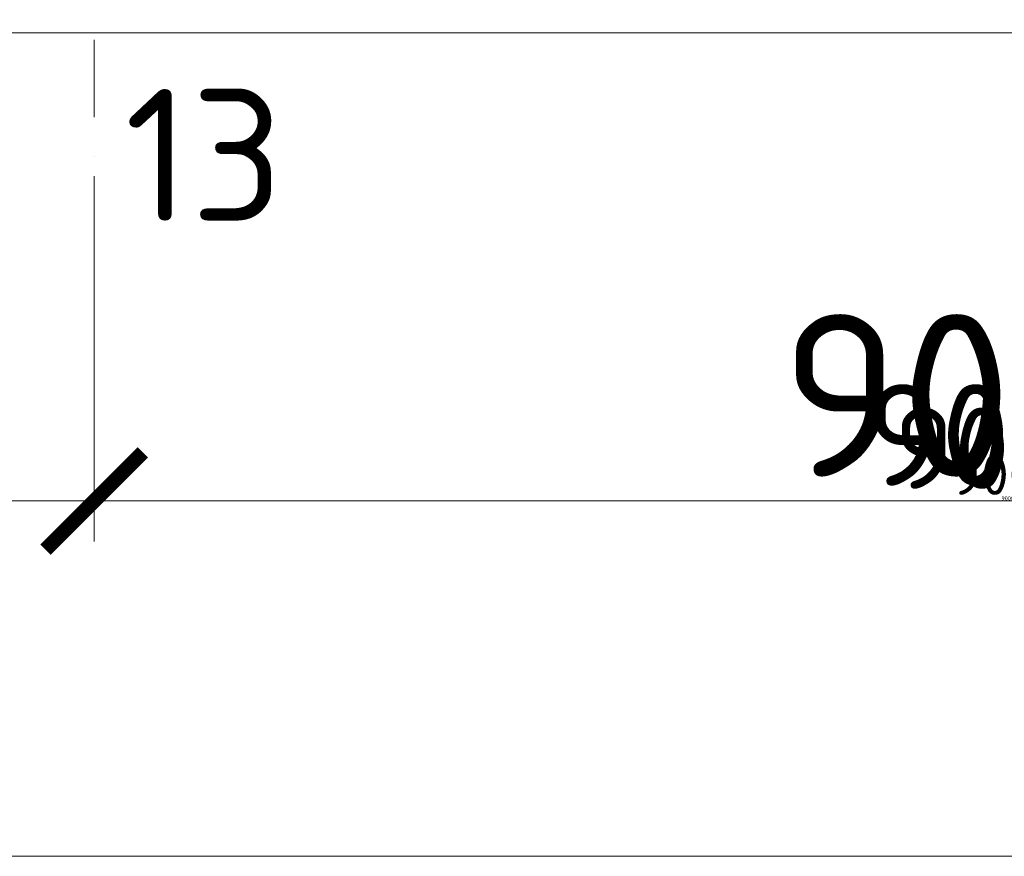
# Model space of a CAD drawing. Header units: millimetres. Extents: x -1695604 to 5289369, y -1488057 to 2187451.
# Tile 585 of 656: x 420183 to 425033, y 144775 to 148895. Entities that reach past the tile are written whole.
import ezdxf

# ---------------------------------------------------------------- set-up
doc = ezdxf.new("R2010")
doc.units = ezdxf.units.MM
doc.linetypes.add('CENTERX2', pattern=[101.6, 63.5, -12.7, 12.7, -12.7])
doc.linetypes.add('DASHDOT', pattern=[25.4, 12.7, -6.35, 0, -6.35])
doc.layers.get('Defpoints').update_dxf_attribs({"color": 8})
for name, color, linetype, lineweight in [('A99_N_koty-200', 5, 'Continuous', 5), ('A99_N_koty-200 @ 1', 5, 'Continuous', 5), ('A99_N_koty-200 @ 10', 5, 'Continuous', 5), ('A99_N_koty-200 @ 100', 5, 'Continuous', 5), ('A99_N_koty-200 @ 200', 5, 'Continuous', 5), ('A99_N_koty-200 @ 250 (1)', 5, 'Continuous', 5), ('A99_N_koty-200 @ 250 (2)', 5, 'Continuous', 5), ('A99_N_koty-200 @ 400', 5, 'Continuous', 5), ('A99_N_txt-popis-200', 240, 'Continuous', 5), ('A99_S_kce-pohl', 7, 'Continuous', 5), ('A99_S_osy', 1, 'CENTERX2', 5)]:
    doc.layers.add(name, color=color, linetype=linetype, lineweight=lineweight)
doc.styles.add('A99_kota', font='isocpeur.ttf', dxfattribs={"height": 2})
doc.styles.add('ad_popis 100', font='isocpeur.ttf', dxfattribs={"height": 200})
doc.dimstyles.new('A99_kota_200 new', dxfattribs={"dimscale": 200, "dimtxt": 2, "dimasz": 1.2, "dimexe": 0.5, "dimexo": 1.5, "dimgap": 0.3, "dimtad": 1, "dimdec": 0, "dimzin": 3, "dimdsep": 46, "dimtxsty": 'A99_kota', "dimblk": 'ARCHTICK', "dimcen": 2.5, "dimazin": 2, "dimtfac": 0.75, "dimtdec": 0, "dimtmove": 2, "dimatfit": 0, "dimfxl": 0, "dimtolj": 1, "dimtzin": 0, "dimlwd": 5, "dimlwe": 5, "dimarcsym": 0})

# ---------------------------------------------------------------- blocks, each defined once
blk = doc.blocks.new('_ArchTick')
at = {"color": 0, "linetype": 'ByBlock', "const_width": 0.15}
blk.add_lwpolyline([(-0.5, -0.5), (0.5, 0.5)], dxfattribs=at)
blk = doc.blocks.new('*D4568')
at = {"layer": 'A99_N_koty-200', "color": 0, "linetype": 'Continuous', "lineweight": 5, "ltscale": 10, "transparency": 16777216}
for p, q in [((420550, 146925), (420550, 146475)), ((429550, 146925), (429550, 146475)), ((429550, 146525), (420550, 146525))]:
    blk.add_line(p, q, dxfattribs=at)
at = {"layer": 'Defpoints', "color": 0, "linetype": 'Continuous', "lineweight": 18, "ltscale": 10, "transparency": 16777216}
for p in [(420550, 149400), (429550, 149400), (420550, 146525)]:
    blk.add_point(p, dxfattribs=at)
at = {"layer": 'A99_N_koty-200', "color": 0, "linetype": 'Continuous', "lineweight": 5, "ltscale": 10, "transparency": 16777216, "xscale": 120, "yscale": 120, "zscale": 120, "rotation": 180}
blk.add_blockref('_ArchTick', (420550, 146525), dxfattribs=at)
at = {"layer": 'A99_N_koty-200', "color": 0, "linetype": 'Continuous', "lineweight": 5, "ltscale": 10, "transparency": 16777216, "xscale": 120, "yscale": 120, "zscale": 120}
blk.add_blockref('_ArchTick', (429550, 146525), dxfattribs=at)
at = {"layer": 'A99_N_koty-200', "color": 0, "linetype": 'Continuous', "ltscale": 10, "transparency": 16777216, "insert": (425050, 146655), "char_height": 200, "attachment_point": 5, "style": 'A99_kota'}
blk.add_mtext('\\A1;9000', dxfattribs=at)
blk = doc.blocks.new('*D4569')
at = {"layer": 'A99_N_koty-200', "color": 0, "linetype": 'Continuous', "lineweight": 5, "ltscale": 10, "transparency": 16777216}
for p, q in [((420550, 147325), (420550, 146425)), ((429550, 147325), (429550, 146425)), ((429550, 146525), (420550, 146525))]:
    blk.add_line(p, q, dxfattribs=at)
at = {"layer": 'Defpoints', "color": 0, "linetype": 'Continuous', "lineweight": 18, "ltscale": 10, "transparency": 16777216}
for p in [(420550, 149400), (429550, 149400), (420550, 146525)]:
    blk.add_point(p, dxfattribs=at)
at = {"layer": 'A99_N_koty-200', "color": 0, "linetype": 'Continuous', "lineweight": 5, "ltscale": 10, "transparency": 16777216, "xscale": 240, "yscale": 240, "zscale": 240, "rotation": 180}
blk.add_blockref('_ArchTick', (420550, 146525), dxfattribs=at)
at = {"layer": 'A99_N_koty-200', "color": 0, "linetype": 'Continuous', "lineweight": 5, "ltscale": 10, "transparency": 16777216, "xscale": 240, "yscale": 240, "zscale": 240}
blk.add_blockref('_ArchTick', (429550, 146525), dxfattribs=at)
at = {"layer": 'A99_N_koty-200', "color": 0, "linetype": 'Continuous', "ltscale": 10, "transparency": 16777216, "insert": (425050, 146785), "char_height": 400, "attachment_point": 5, "style": 'A99_kota'}
blk.add_mtext('\\A1;9000', dxfattribs=at)
blk = doc.blocks.new('*D4570')
at = {"layer": 'A99_N_koty-200', "color": 0, "linetype": 'Continuous', "lineweight": 5, "ltscale": 10, "transparency": 16777216}
for p, q in [((420550, 146529), (420550, 146524.5)), ((429550, 146525), (420550, 146525)), ((429550, 146529), (429550, 146524.5))]:
    blk.add_line(p, q, dxfattribs=at)
at = {"layer": 'Defpoints', "color": 0, "linetype": 'Continuous', "lineweight": 18, "ltscale": 10, "transparency": 16777216}
for p in [(420550, 149400), (429550, 149400), (420550, 146525)]:
    blk.add_point(p, dxfattribs=at)
at = {"layer": 'A99_N_koty-200', "color": 0, "linetype": 'Continuous', "lineweight": 5, "ltscale": 10, "transparency": 16777216, "xscale": 1.2, "yscale": 1.2, "zscale": 1.2, "rotation": 180}
blk.add_blockref('_ArchTick', (420550, 146525), dxfattribs=at)
at = {"layer": 'A99_N_koty-200', "color": 0, "linetype": 'Continuous', "lineweight": 5, "ltscale": 10, "transparency": 16777216, "xscale": 1.2, "yscale": 1.2, "zscale": 1.2}
blk.add_blockref('_ArchTick', (429550, 146525), dxfattribs=at)
at = {"layer": 'A99_N_koty-200', "color": 0, "linetype": 'Continuous', "ltscale": 10, "transparency": 16777216, "insert": (425050, 146526.3), "char_height": 2, "attachment_point": 5, "style": 'A99_kota'}
blk.add_mtext('\\A1;9000', dxfattribs=at)
blk = doc.blocks.new('*D4571')
at = {"layer": 'A99_N_koty-200', "color": 0, "linetype": 'Continuous', "lineweight": 5, "ltscale": 10, "transparency": 16777216}
for p, q in [((420550, 148125), (420550, 146325)), ((429550, 148125), (429550, 146325)), ((429550, 146525), (420550, 146525))]:
    blk.add_line(p, q, dxfattribs=at)
at = {"layer": 'Defpoints', "color": 0, "linetype": 'Continuous', "lineweight": 18, "ltscale": 10, "transparency": 16777216}
for p in [(420550, 149400), (429550, 149400), (420550, 146525)]:
    blk.add_point(p, dxfattribs=at)
at = {"layer": 'A99_N_koty-200', "color": 0, "linetype": 'Continuous', "lineweight": 5, "ltscale": 10, "transparency": 16777216, "xscale": 480, "yscale": 480, "zscale": 480, "rotation": 180}
blk.add_blockref('_ArchTick', (420550, 146525), dxfattribs=at)
at = {"layer": 'A99_N_koty-200', "color": 0, "linetype": 'Continuous', "lineweight": 5, "ltscale": 10, "transparency": 16777216, "xscale": 480, "yscale": 480, "zscale": 480}
blk.add_blockref('_ArchTick', (429550, 146525), dxfattribs=at)
at = {"layer": 'A99_N_koty-200', "color": 0, "linetype": 'Continuous', "ltscale": 10, "transparency": 16777216, "insert": (425050, 147045), "char_height": 800, "attachment_point": 5, "style": 'A99_kota'}
blk.add_mtext('\\A1;9000', dxfattribs=at)
blk = doc.blocks.new('*D4572')
at = {"layer": 'A99_N_koty-200', "color": 0, "linetype": 'Continuous', "lineweight": 5, "ltscale": 10, "transparency": 16777216}
for p, q in [((420550, 146565), (420550, 146520)), ((429550, 146565), (429550, 146520)), ((429550, 146525), (420550, 146525))]:
    blk.add_line(p, q, dxfattribs=at)
at = {"layer": 'Defpoints', "color": 0, "linetype": 'Continuous', "lineweight": 18, "ltscale": 10, "transparency": 16777216}
for p in [(420550, 149400), (429550, 149400), (420550, 146525)]:
    blk.add_point(p, dxfattribs=at)
at = {"layer": 'A99_N_koty-200', "color": 0, "linetype": 'Continuous', "lineweight": 5, "ltscale": 10, "transparency": 16777216, "xscale": 12, "yscale": 12, "zscale": 12, "rotation": 180}
blk.add_blockref('_ArchTick', (420550, 146525), dxfattribs=at)
at = {"layer": 'A99_N_koty-200', "color": 0, "linetype": 'Continuous', "lineweight": 5, "ltscale": 10, "transparency": 16777216, "xscale": 12, "yscale": 12, "zscale": 12}
blk.add_blockref('_ArchTick', (429550, 146525), dxfattribs=at)
at = {"layer": 'A99_N_koty-200', "color": 0, "linetype": 'Continuous', "ltscale": 10, "transparency": 16777216, "insert": (425050, 146538), "char_height": 20, "attachment_point": 5, "style": 'A99_kota'}
blk.add_mtext('\\A1;9000', dxfattribs=at)
blk = doc.blocks.new('*D4573')
at = {"layer": 'A99_N_koty-200', "color": 0, "linetype": 'Continuous', "lineweight": 5, "ltscale": 10, "transparency": 16777216}
for p, q in [((420550, 147525), (420550, 146400)), ((429550, 147525), (429550, 146400)), ((429550, 146525), (420550, 146525))]:
    blk.add_line(p, q, dxfattribs=at)
at = {"layer": 'Defpoints', "color": 0, "linetype": 'Continuous', "lineweight": 18, "ltscale": 10, "transparency": 16777216}
for p in [(420550, 149400), (429550, 149400), (420550, 146525)]:
    blk.add_point(p, dxfattribs=at)
at = {"layer": 'A99_N_koty-200', "color": 0, "linetype": 'Continuous', "lineweight": 5, "ltscale": 10, "transparency": 16777216, "xscale": 300, "yscale": 300, "zscale": 300, "rotation": 180}
blk.add_blockref('_ArchTick', (420550, 146525), dxfattribs=at)
at = {"layer": 'A99_N_koty-200', "color": 0, "linetype": 'Continuous', "lineweight": 5, "ltscale": 10, "transparency": 16777216, "xscale": 300, "yscale": 300, "zscale": 300}
blk.add_blockref('_ArchTick', (429550, 146525), dxfattribs=at)
at = {"layer": 'A99_N_koty-200', "color": 0, "linetype": 'Continuous', "ltscale": 10, "transparency": 16777216, "insert": (425050, 146850), "char_height": 500, "attachment_point": 5, "style": 'A99_kota'}
blk.add_mtext('\\A1;9000', dxfattribs=at)
blk = doc.blocks.new('*D4574')
at = {"layer": 'A99_N_koty-200', "color": 0, "linetype": 'Continuous', "lineweight": 5, "ltscale": 10, "transparency": 16777216}
for p, q in [((420550, 147525), (420550, 146400)), ((429550, 147525), (429550, 146400)), ((429550, 146525), (420550, 146525))]:
    blk.add_line(p, q, dxfattribs=at)
at = {"layer": 'Defpoints', "color": 0, "linetype": 'Continuous', "lineweight": 18, "ltscale": 10, "transparency": 16777216}
for p in [(420550, 149400), (429550, 149400), (420550, 146525)]:
    blk.add_point(p, dxfattribs=at)
at = {"layer": 'A99_N_koty-200', "color": 0, "linetype": 'Continuous', "lineweight": 5, "ltscale": 10, "transparency": 16777216, "xscale": 300, "yscale": 300, "zscale": 300, "rotation": 180}
blk.add_blockref('_ArchTick', (420550, 146525), dxfattribs=at)
at = {"layer": 'A99_N_koty-200', "color": 0, "linetype": 'Continuous', "lineweight": 5, "ltscale": 10, "transparency": 16777216, "xscale": 300, "yscale": 300, "zscale": 300}
blk.add_blockref('_ArchTick', (429550, 146525), dxfattribs=at)
at = {"layer": 'A99_N_koty-200', "color": 0, "linetype": 'Continuous', "ltscale": 10, "transparency": 16777216, "insert": (425050, 146850), "char_height": 500, "attachment_point": 5, "style": 'A99_kota'}
blk.add_mtext('\\A1;9000', dxfattribs=at)
blk = doc.blocks.new('*D4576')
at = {"layer": 'A99_N_koty-200', "color": 0, "linetype": 'Continuous', "lineweight": 5, "ltscale": 10, "transparency": 16777216}
for p, q in [((414550, 146925), (414550, 146475)), ((420550, 146925), (420550, 146475)), ((420550, 146525), (414550, 146525))]:
    blk.add_line(p, q, dxfattribs=at)
at = {"layer": 'Defpoints', "color": 0, "linetype": 'Continuous', "lineweight": 18, "ltscale": 10, "transparency": 16777216}
for p in [(414550, 149400), (420550, 149400), (414550, 146525)]:
    blk.add_point(p, dxfattribs=at)
at = {"layer": 'A99_N_koty-200', "color": 0, "linetype": 'Continuous', "lineweight": 5, "ltscale": 10, "transparency": 16777216, "xscale": 120, "yscale": 120, "zscale": 120, "rotation": 180}
blk.add_blockref('_ArchTick', (414550, 146525), dxfattribs=at)
at = {"layer": 'A99_N_koty-200', "color": 0, "linetype": 'Continuous', "lineweight": 5, "ltscale": 10, "transparency": 16777216, "xscale": 120, "yscale": 120, "zscale": 120}
blk.add_blockref('_ArchTick', (420550, 146525), dxfattribs=at)
at = {"layer": 'A99_N_koty-200', "color": 0, "linetype": 'Continuous', "ltscale": 10, "transparency": 16777216, "insert": (417550, 146655), "char_height": 200, "attachment_point": 5, "style": 'A99_kota'}
blk.add_mtext('\\A1;6000', dxfattribs=at)
blk = doc.blocks.new('*D4577')
at = {"layer": 'A99_N_koty-200', "color": 0, "linetype": 'Continuous', "lineweight": 5, "ltscale": 10, "transparency": 16777216}
for p, q in [((414550, 147325), (414550, 146425)), ((420550, 147325), (420550, 146425)), ((420550, 146525), (414550, 146525))]:
    blk.add_line(p, q, dxfattribs=at)
at = {"layer": 'Defpoints', "color": 0, "linetype": 'Continuous', "lineweight": 18, "ltscale": 10, "transparency": 16777216}
for p in [(414550, 149400), (420550, 149400), (414550, 146525)]:
    blk.add_point(p, dxfattribs=at)
at = {"layer": 'A99_N_koty-200', "color": 0, "linetype": 'Continuous', "lineweight": 5, "ltscale": 10, "transparency": 16777216, "xscale": 240, "yscale": 240, "zscale": 240, "rotation": 180}
blk.add_blockref('_ArchTick', (414550, 146525), dxfattribs=at)
at = {"layer": 'A99_N_koty-200', "color": 0, "linetype": 'Continuous', "lineweight": 5, "ltscale": 10, "transparency": 16777216, "xscale": 240, "yscale": 240, "zscale": 240}
blk.add_blockref('_ArchTick', (420550, 146525), dxfattribs=at)
at = {"layer": 'A99_N_koty-200', "color": 0, "linetype": 'Continuous', "ltscale": 10, "transparency": 16777216, "insert": (417550, 146785), "char_height": 400, "attachment_point": 5, "style": 'A99_kota'}
blk.add_mtext('\\A1;6000', dxfattribs=at)
blk = doc.blocks.new('*D4578')
at = {"layer": 'A99_N_koty-200', "color": 0, "linetype": 'Continuous', "lineweight": 5, "ltscale": 10, "transparency": 16777216}
for p, q in [((414550, 146529), (414550, 146524.5)), ((420550, 146525), (414550, 146525)), ((420550, 146529), (420550, 146524.5))]:
    blk.add_line(p, q, dxfattribs=at)
at = {"layer": 'Defpoints', "color": 0, "linetype": 'Continuous', "lineweight": 18, "ltscale": 10, "transparency": 16777216}
for p in [(414550, 149400), (420550, 149400), (414550, 146525)]:
    blk.add_point(p, dxfattribs=at)
at = {"layer": 'A99_N_koty-200', "color": 0, "linetype": 'Continuous', "lineweight": 5, "ltscale": 10, "transparency": 16777216, "xscale": 1.2, "yscale": 1.2, "zscale": 1.2, "rotation": 180}
blk.add_blockref('_ArchTick', (414550, 146525), dxfattribs=at)
at = {"layer": 'A99_N_koty-200', "color": 0, "linetype": 'Continuous', "lineweight": 5, "ltscale": 10, "transparency": 16777216, "xscale": 1.2, "yscale": 1.2, "zscale": 1.2}
blk.add_blockref('_ArchTick', (420550, 146525), dxfattribs=at)
at = {"layer": 'A99_N_koty-200', "color": 0, "linetype": 'Continuous', "ltscale": 10, "transparency": 16777216, "insert": (417550, 146526.3), "char_height": 2, "attachment_point": 5, "style": 'A99_kota'}
blk.add_mtext('\\A1;6000', dxfattribs=at)
blk = doc.blocks.new('*D4579')
at = {"layer": 'A99_N_koty-200', "color": 0, "linetype": 'Continuous', "lineweight": 5, "ltscale": 10, "transparency": 16777216}
for p, q in [((414550, 148125), (414550, 146325)), ((420550, 148125), (420550, 146325)), ((420550, 146525), (414550, 146525))]:
    blk.add_line(p, q, dxfattribs=at)
at = {"layer": 'Defpoints', "color": 0, "linetype": 'Continuous', "lineweight": 18, "ltscale": 10, "transparency": 16777216}
for p in [(414550, 149400), (420550, 149400), (414550, 146525)]:
    blk.add_point(p, dxfattribs=at)
at = {"layer": 'A99_N_koty-200', "color": 0, "linetype": 'Continuous', "lineweight": 5, "ltscale": 10, "transparency": 16777216, "xscale": 480, "yscale": 480, "zscale": 480, "rotation": 180}
blk.add_blockref('_ArchTick', (414550, 146525), dxfattribs=at)
at = {"layer": 'A99_N_koty-200', "color": 0, "linetype": 'Continuous', "lineweight": 5, "ltscale": 10, "transparency": 16777216, "xscale": 480, "yscale": 480, "zscale": 480}
blk.add_blockref('_ArchTick', (420550, 146525), dxfattribs=at)
at = {"layer": 'A99_N_koty-200', "color": 0, "linetype": 'Continuous', "ltscale": 10, "transparency": 16777216, "insert": (417550, 147045), "char_height": 800, "attachment_point": 5, "style": 'A99_kota'}
blk.add_mtext('\\A1;6000', dxfattribs=at)
blk = doc.blocks.new('*D4580')
at = {"layer": 'A99_N_koty-200', "color": 0, "linetype": 'Continuous', "lineweight": 5, "ltscale": 10, "transparency": 16777216}
for p, q in [((414550, 146565), (414550, 146520)), ((420550, 146565), (420550, 146520)), ((420550, 146525), (414550, 146525))]:
    blk.add_line(p, q, dxfattribs=at)
at = {"layer": 'Defpoints', "color": 0, "linetype": 'Continuous', "lineweight": 18, "ltscale": 10, "transparency": 16777216}
for p in [(414550, 149400), (420550, 149400), (414550, 146525)]:
    blk.add_point(p, dxfattribs=at)
at = {"layer": 'A99_N_koty-200', "color": 0, "linetype": 'Continuous', "lineweight": 5, "ltscale": 10, "transparency": 16777216, "xscale": 12, "yscale": 12, "zscale": 12, "rotation": 180}
blk.add_blockref('_ArchTick', (414550, 146525), dxfattribs=at)
at = {"layer": 'A99_N_koty-200', "color": 0, "linetype": 'Continuous', "lineweight": 5, "ltscale": 10, "transparency": 16777216, "xscale": 12, "yscale": 12, "zscale": 12}
blk.add_blockref('_ArchTick', (420550, 146525), dxfattribs=at)
at = {"layer": 'A99_N_koty-200', "color": 0, "linetype": 'Continuous', "ltscale": 10, "transparency": 16777216, "insert": (417550, 146538), "char_height": 20, "attachment_point": 5, "style": 'A99_kota'}
blk.add_mtext('\\A1;6000', dxfattribs=at)
blk = doc.blocks.new('*D4581')
at = {"layer": 'A99_N_koty-200', "color": 0, "linetype": 'Continuous', "lineweight": 5, "ltscale": 10, "transparency": 16777216}
for p, q in [((414550, 147525), (414550, 146400)), ((420550, 147525), (420550, 146400)), ((420550, 146525), (414550, 146525))]:
    blk.add_line(p, q, dxfattribs=at)
at = {"layer": 'Defpoints', "color": 0, "linetype": 'Continuous', "lineweight": 18, "ltscale": 10, "transparency": 16777216}
for p in [(414550, 149400), (420550, 149400), (414550, 146525)]:
    blk.add_point(p, dxfattribs=at)
at = {"layer": 'A99_N_koty-200', "color": 0, "linetype": 'Continuous', "lineweight": 5, "ltscale": 10, "transparency": 16777216, "xscale": 300, "yscale": 300, "zscale": 300, "rotation": 180}
blk.add_blockref('_ArchTick', (414550, 146525), dxfattribs=at)
at = {"layer": 'A99_N_koty-200', "color": 0, "linetype": 'Continuous', "lineweight": 5, "ltscale": 10, "transparency": 16777216, "xscale": 300, "yscale": 300, "zscale": 300}
blk.add_blockref('_ArchTick', (420550, 146525), dxfattribs=at)
at = {"layer": 'A99_N_koty-200', "color": 0, "linetype": 'Continuous', "ltscale": 10, "transparency": 16777216, "insert": (417550, 146850), "char_height": 500, "attachment_point": 5, "style": 'A99_kota'}
blk.add_mtext('\\A1;6000', dxfattribs=at)
blk = doc.blocks.new('*D4582')
at = {"layer": 'A99_N_koty-200', "color": 0, "linetype": 'Continuous', "lineweight": 5, "ltscale": 10, "transparency": 16777216}
for p, q in [((414550, 147525), (414550, 146400)), ((420550, 147525), (420550, 146400)), ((420550, 146525), (414550, 146525))]:
    blk.add_line(p, q, dxfattribs=at)
at = {"layer": 'Defpoints', "color": 0, "linetype": 'Continuous', "lineweight": 18, "ltscale": 10, "transparency": 16777216}
for p in [(414550, 149400), (420550, 149400), (414550, 146525)]:
    blk.add_point(p, dxfattribs=at)
at = {"layer": 'A99_N_koty-200', "color": 0, "linetype": 'Continuous', "lineweight": 5, "ltscale": 10, "transparency": 16777216, "xscale": 300, "yscale": 300, "zscale": 300, "rotation": 180}
blk.add_blockref('_ArchTick', (414550, 146525), dxfattribs=at)
at = {"layer": 'A99_N_koty-200', "color": 0, "linetype": 'Continuous', "lineweight": 5, "ltscale": 10, "transparency": 16777216, "xscale": 300, "yscale": 300, "zscale": 300}
blk.add_blockref('_ArchTick', (420550, 146525), dxfattribs=at)
at = {"layer": 'A99_N_koty-200', "color": 0, "linetype": 'Continuous', "ltscale": 10, "transparency": 16777216, "insert": (417550, 146850), "char_height": 500, "attachment_point": 5, "style": 'A99_kota'}
blk.add_mtext('\\A1;6000', dxfattribs=at)
blk = doc.blocks.new('*D4672')
at = {"layer": 'A99_N_koty-200', "color": 0, "linetype": 'Continuous', "lineweight": 5, "ltscale": 10, "transparency": 16777216}
for p, q in [((299400, 145175), (299400, 144725)), ((438875.5, 145175), (438875.5, 144725)), ((438875.5, 144775), (299400, 144775))]:
    blk.add_line(p, q, dxfattribs=at)
at = {"layer": 'Defpoints', "color": 0, "linetype": 'Continuous', "lineweight": 18, "ltscale": 10, "transparency": 16777216}
for p in [(299400, 148705), (438875.5, 148705), (299400, 144775)]:
    blk.add_point(p, dxfattribs=at)
at = {"layer": 'A99_N_koty-200', "color": 0, "linetype": 'Continuous', "lineweight": 5, "ltscale": 10, "transparency": 16777216, "xscale": 120, "yscale": 120, "zscale": 120, "rotation": 180}
blk.add_blockref('_ArchTick', (299400, 144775), dxfattribs=at)
at = {"layer": 'A99_N_koty-200', "color": 0, "linetype": 'Continuous', "lineweight": 5, "ltscale": 10, "transparency": 16777216, "xscale": 120, "yscale": 120, "zscale": 120}
blk.add_blockref('_ArchTick', (438875.5, 144775), dxfattribs=at)
at = {"layer": 'A99_N_koty-200', "color": 0, "linetype": 'Continuous', "ltscale": 10, "transparency": 16777216, "insert": (369137.8, 144905), "char_height": 200, "attachment_point": 5, "style": 'A99_kota'}
blk.add_mtext('\\A1;139476', dxfattribs=at)
blk = doc.blocks.new('*D4673')
at = {"layer": 'A99_N_koty-200', "color": 0, "linetype": 'Continuous', "lineweight": 5, "ltscale": 10, "transparency": 16777216}
for p, q in [((299400, 145575), (299400, 144675)), ((438875.5, 145575), (438875.5, 144675)), ((438875.5, 144775), (299400, 144775))]:
    blk.add_line(p, q, dxfattribs=at)
at = {"layer": 'Defpoints', "color": 0, "linetype": 'Continuous', "lineweight": 18, "ltscale": 10, "transparency": 16777216}
for p in [(299400, 148705), (438875.5, 148705), (299400, 144775)]:
    blk.add_point(p, dxfattribs=at)
at = {"layer": 'A99_N_koty-200', "color": 0, "linetype": 'Continuous', "lineweight": 5, "ltscale": 10, "transparency": 16777216, "xscale": 240, "yscale": 240, "zscale": 240, "rotation": 180}
blk.add_blockref('_ArchTick', (299400, 144775), dxfattribs=at)
at = {"layer": 'A99_N_koty-200', "color": 0, "linetype": 'Continuous', "lineweight": 5, "ltscale": 10, "transparency": 16777216, "xscale": 240, "yscale": 240, "zscale": 240}
blk.add_blockref('_ArchTick', (438875.5, 144775), dxfattribs=at)
at = {"layer": 'A99_N_koty-200', "color": 0, "linetype": 'Continuous', "ltscale": 10, "transparency": 16777216, "insert": (369137.8, 145035), "char_height": 400, "attachment_point": 5, "style": 'A99_kota'}
blk.add_mtext('\\A1;139476', dxfattribs=at)
blk = doc.blocks.new('*D4674')
at = {"layer": 'A99_N_koty-200', "color": 0, "linetype": 'Continuous', "lineweight": 5, "ltscale": 10, "transparency": 16777216}
for p, q in [((299400, 144779), (299400, 144774.5)), ((438875.5, 144775), (299400, 144775)), ((438875.5, 144779), (438875.5, 144774.5))]:
    blk.add_line(p, q, dxfattribs=at)
at = {"layer": 'Defpoints', "color": 0, "linetype": 'Continuous', "lineweight": 18, "ltscale": 10, "transparency": 16777216}
for p in [(299400, 148705), (438875.5, 148705), (299400, 144775)]:
    blk.add_point(p, dxfattribs=at)
at = {"layer": 'A99_N_koty-200', "color": 0, "linetype": 'Continuous', "lineweight": 5, "ltscale": 10, "transparency": 16777216, "xscale": 1.2, "yscale": 1.2, "zscale": 1.2, "rotation": 180}
blk.add_blockref('_ArchTick', (299400, 144775), dxfattribs=at)
at = {"layer": 'A99_N_koty-200', "color": 0, "linetype": 'Continuous', "lineweight": 5, "ltscale": 10, "transparency": 16777216, "xscale": 1.2, "yscale": 1.2, "zscale": 1.2}
blk.add_blockref('_ArchTick', (438875.5, 144775), dxfattribs=at)
at = {"layer": 'A99_N_koty-200', "color": 0, "linetype": 'Continuous', "ltscale": 10, "transparency": 16777216, "insert": (369137.8, 144776.3), "char_height": 2, "attachment_point": 5, "style": 'A99_kota'}
blk.add_mtext('\\A1;139476', dxfattribs=at)
blk = doc.blocks.new('*D4675')
at = {"layer": 'A99_N_koty-200', "color": 0, "linetype": 'Continuous', "lineweight": 5, "ltscale": 10, "transparency": 16777216}
for p, q in [((299400, 146375), (299400, 144575)), ((438875.5, 146375), (438875.5, 144575)), ((438875.5, 144775), (299400, 144775))]:
    blk.add_line(p, q, dxfattribs=at)
at = {"layer": 'Defpoints', "color": 0, "linetype": 'Continuous', "lineweight": 18, "ltscale": 10, "transparency": 16777216}
for p in [(299400, 148705), (438875.5, 148705), (299400, 144775)]:
    blk.add_point(p, dxfattribs=at)
at = {"layer": 'A99_N_koty-200', "color": 0, "linetype": 'Continuous', "lineweight": 5, "ltscale": 10, "transparency": 16777216, "xscale": 480, "yscale": 480, "zscale": 480, "rotation": 180}
blk.add_blockref('_ArchTick', (299400, 144775), dxfattribs=at)
at = {"layer": 'A99_N_koty-200', "color": 0, "linetype": 'Continuous', "lineweight": 5, "ltscale": 10, "transparency": 16777216, "xscale": 480, "yscale": 480, "zscale": 480}
blk.add_blockref('_ArchTick', (438875.5, 144775), dxfattribs=at)
at = {"layer": 'A99_N_koty-200', "color": 0, "linetype": 'Continuous', "ltscale": 10, "transparency": 16777216, "insert": (369137.8, 145295), "char_height": 800, "attachment_point": 5, "style": 'A99_kota'}
blk.add_mtext('\\A1;139476', dxfattribs=at)
blk = doc.blocks.new('*D4676')
at = {"layer": 'A99_N_koty-200', "color": 0, "linetype": 'Continuous', "lineweight": 5, "ltscale": 10, "transparency": 16777216}
for p, q in [((299400, 144815), (299400, 144770)), ((438875.5, 144775), (299400, 144775)), ((438875.5, 144815), (438875.5, 144770))]:
    blk.add_line(p, q, dxfattribs=at)
at = {"layer": 'Defpoints', "color": 0, "linetype": 'Continuous', "lineweight": 18, "ltscale": 10, "transparency": 16777216}
for p in [(299400, 148705), (438875.5, 148705), (299400, 144775)]:
    blk.add_point(p, dxfattribs=at)
at = {"layer": 'A99_N_koty-200', "color": 0, "linetype": 'Continuous', "lineweight": 5, "ltscale": 10, "transparency": 16777216, "xscale": 12, "yscale": 12, "zscale": 12, "rotation": 180}
blk.add_blockref('_ArchTick', (299400, 144775), dxfattribs=at)
at = {"layer": 'A99_N_koty-200', "color": 0, "linetype": 'Continuous', "lineweight": 5, "ltscale": 10, "transparency": 16777216, "xscale": 12, "yscale": 12, "zscale": 12}
blk.add_blockref('_ArchTick', (438875.5, 144775), dxfattribs=at)
at = {"layer": 'A99_N_koty-200', "color": 0, "linetype": 'Continuous', "ltscale": 10, "transparency": 16777216, "insert": (369137.8, 144788), "char_height": 20, "attachment_point": 5, "style": 'A99_kota'}
blk.add_mtext('\\A1;139476', dxfattribs=at)
blk = doc.blocks.new('*D4677')
at = {"layer": 'A99_N_koty-200', "color": 0, "linetype": 'Continuous', "lineweight": 5, "ltscale": 10, "transparency": 16777216}
for p, q in [((299400, 145775), (299400, 144650)), ((438875.5, 145775), (438875.5, 144650)), ((438875.5, 144775), (299400, 144775))]:
    blk.add_line(p, q, dxfattribs=at)
at = {"layer": 'Defpoints', "color": 0, "linetype": 'Continuous', "lineweight": 18, "ltscale": 10, "transparency": 16777216}
for p in [(299400, 148705), (438875.5, 148705), (299400, 144775)]:
    blk.add_point(p, dxfattribs=at)
at = {"layer": 'A99_N_koty-200', "color": 0, "linetype": 'Continuous', "lineweight": 5, "ltscale": 10, "transparency": 16777216, "xscale": 300, "yscale": 300, "zscale": 300, "rotation": 180}
blk.add_blockref('_ArchTick', (299400, 144775), dxfattribs=at)
at = {"layer": 'A99_N_koty-200', "color": 0, "linetype": 'Continuous', "lineweight": 5, "ltscale": 10, "transparency": 16777216, "xscale": 300, "yscale": 300, "zscale": 300}
blk.add_blockref('_ArchTick', (438875.5, 144775), dxfattribs=at)
at = {"layer": 'A99_N_koty-200', "color": 0, "linetype": 'Continuous', "ltscale": 10, "transparency": 16777216, "insert": (369137.8, 145100), "char_height": 500, "attachment_point": 5, "style": 'A99_kota'}
blk.add_mtext('\\A1;139476', dxfattribs=at)
blk = doc.blocks.new('*D4678')
at = {"layer": 'A99_N_koty-200', "color": 0, "linetype": 'Continuous', "lineweight": 5, "ltscale": 10, "transparency": 16777216}
for p, q in [((299400, 145775), (299400, 144650)), ((438875.5, 145775), (438875.5, 144650)), ((438875.5, 144775), (299400, 144775))]:
    blk.add_line(p, q, dxfattribs=at)
at = {"layer": 'Defpoints', "color": 0, "linetype": 'Continuous', "lineweight": 18, "ltscale": 10, "transparency": 16777216}
for p in [(299400, 148705), (438875.5, 148705), (299400, 144775)]:
    blk.add_point(p, dxfattribs=at)
at = {"layer": 'A99_N_koty-200', "color": 0, "linetype": 'Continuous', "lineweight": 5, "ltscale": 10, "transparency": 16777216, "xscale": 300, "yscale": 300, "zscale": 300, "rotation": 180}
blk.add_blockref('_ArchTick', (299400, 144775), dxfattribs=at)
at = {"layer": 'A99_N_koty-200', "color": 0, "linetype": 'Continuous', "lineweight": 5, "ltscale": 10, "transparency": 16777216, "xscale": 300, "yscale": 300, "zscale": 300}
blk.add_blockref('_ArchTick', (438875.5, 144775), dxfattribs=at)
at = {"layer": 'A99_N_koty-200', "color": 0, "linetype": 'Continuous', "ltscale": 10, "transparency": 16777216, "insert": (369137.8, 145100), "char_height": 500, "attachment_point": 5, "style": 'A99_kota'}
blk.add_mtext('\\A1;139476', dxfattribs=at)
blk = doc.blocks.new('*U5972')
at = {"layer": 'A99_N_koty-200 @ 1', "linetype": 'Continuous', "ltscale": 10}
dim = blk.add_linear_dim(base=(420550, 146525), p1=(429550, 149400), p2=(420550, 149400), angle=180, dimstyle='A99_kota_200 new', override={"dimscale": 1, "dimtix": 1, "dimtofl": 1, "dimtmove": 1, "dimatfit": 1}, dxfattribs=at)
dim.commit()
dim.dimension.update_dxf_attribs({"geometry": '*D4570', "text_midpoint": (425050, 146526.3)})
at = {"layer": 'A99_N_koty-200 @ 10', "linetype": 'Continuous', "ltscale": 10}
dim = blk.add_linear_dim(base=(420550, 146525), p1=(429550, 149400), p2=(420550, 149400), angle=180, dimstyle='A99_kota_200 new', override={"dimscale": 10, "dimtix": 1, "dimtofl": 1, "dimtmove": 1, "dimatfit": 1}, dxfattribs=at)
dim.commit()
dim.dimension.update_dxf_attribs({"geometry": '*D4572', "text_midpoint": (425050, 146538)})
at = {"layer": 'A99_N_koty-200 @ 100', "linetype": 'Continuous', "ltscale": 10}
dim = blk.add_linear_dim(base=(420550, 146525), p1=(429550, 149400), p2=(420550, 149400), angle=180, dimstyle='A99_kota_200 new', override={"dimscale": 100, "dimtix": 1, "dimtofl": 1, "dimtmove": 1, "dimatfit": 1}, dxfattribs=at)
dim.commit()
dim.dimension.update_dxf_attribs({"geometry": '*D4568', "text_midpoint": (425050, 146655)})
at = {"layer": 'A99_N_koty-200 @ 200', "linetype": 'Continuous', "ltscale": 10}
dim = blk.add_linear_dim(base=(420550, 146525), p1=(429550, 149400), p2=(420550, 149400), angle=180, dimstyle='A99_kota_200 new', override={"dimscale": 200, "dimtix": 1, "dimtofl": 1, "dimtmove": 1, "dimatfit": 1}, dxfattribs=at)
dim.commit()
dim.dimension.update_dxf_attribs({"geometry": '*D4569', "text_midpoint": (425050, 146785)})
at = {"layer": 'A99_N_koty-200 @ 250 (1)', "linetype": 'Continuous', "ltscale": 10}
dim = blk.add_linear_dim(base=(420550, 146525), p1=(429550, 149400), p2=(420550, 149400), angle=180, dimstyle='A99_kota_200 new', override={"dimscale": 250, "dimtix": 1, "dimtofl": 1, "dimtmove": 1, "dimatfit": 1}, dxfattribs=at)
dim.commit()
dim.dimension.update_dxf_attribs({"geometry": '*D4574', "text_midpoint": (425050, 146850)})
at = {"layer": 'A99_N_koty-200 @ 250 (2)', "linetype": 'Continuous', "ltscale": 10}
dim = blk.add_linear_dim(base=(420550, 146525), p1=(429550, 149400), p2=(420550, 149400), angle=180, dimstyle='A99_kota_200 new', override={"dimscale": 250, "dimtix": 1, "dimtofl": 1, "dimtmove": 1, "dimatfit": 1}, dxfattribs=at)
dim.commit()
dim.dimension.update_dxf_attribs({"geometry": '*D4573', "text_midpoint": (425050, 146850)})
at = {"layer": 'A99_N_koty-200 @ 400', "linetype": 'Continuous', "ltscale": 10}
dim = blk.add_linear_dim(base=(420550, 146525), p1=(429550, 149400), p2=(420550, 149400), angle=180, dimstyle='A99_kota_200 new', override={"dimscale": 400, "dimtix": 1, "dimtofl": 1, "dimtmove": 1, "dimatfit": 1}, dxfattribs=at)
dim.commit()
dim.dimension.update_dxf_attribs({"geometry": '*D4571', "text_midpoint": (425050, 147045)})
blk = doc.blocks.new('*U5973')
at = {"layer": 'A99_N_koty-200 @ 1', "linetype": 'Continuous', "ltscale": 10}
dim = blk.add_linear_dim(base=(414550, 146525), p1=(420550, 149400), p2=(414550, 149400), angle=180, dimstyle='A99_kota_200 new', override={"dimscale": 1, "dimtix": 1, "dimtofl": 1, "dimtmove": 1, "dimatfit": 1}, dxfattribs=at)
dim.commit()
dim.dimension.update_dxf_attribs({"geometry": '*D4578', "text_midpoint": (417550, 146526.3)})
at = {"layer": 'A99_N_koty-200 @ 10', "linetype": 'Continuous', "ltscale": 10}
dim = blk.add_linear_dim(base=(414550, 146525), p1=(420550, 149400), p2=(414550, 149400), angle=180, dimstyle='A99_kota_200 new', override={"dimscale": 10, "dimtix": 1, "dimtofl": 1, "dimtmove": 1, "dimatfit": 1}, dxfattribs=at)
dim.commit()
dim.dimension.update_dxf_attribs({"geometry": '*D4580', "text_midpoint": (417550, 146538)})
at = {"layer": 'A99_N_koty-200 @ 100', "linetype": 'Continuous', "ltscale": 10}
dim = blk.add_linear_dim(base=(414550, 146525), p1=(420550, 149400), p2=(414550, 149400), angle=180, dimstyle='A99_kota_200 new', override={"dimscale": 100, "dimtix": 1, "dimtofl": 1, "dimtmove": 1, "dimatfit": 1}, dxfattribs=at)
dim.commit()
dim.dimension.update_dxf_attribs({"geometry": '*D4576', "text_midpoint": (417550, 146655)})
at = {"layer": 'A99_N_koty-200 @ 200', "linetype": 'Continuous', "ltscale": 10}
dim = blk.add_linear_dim(base=(414550, 146525), p1=(420550, 149400), p2=(414550, 149400), angle=180, dimstyle='A99_kota_200 new', override={"dimscale": 200, "dimtix": 1, "dimtofl": 1, "dimtmove": 1, "dimatfit": 1}, dxfattribs=at)
dim.commit()
dim.dimension.update_dxf_attribs({"geometry": '*D4577', "text_midpoint": (417550, 146785)})
at = {"layer": 'A99_N_koty-200 @ 250 (1)', "linetype": 'Continuous', "ltscale": 10}
dim = blk.add_linear_dim(base=(414550, 146525), p1=(420550, 149400), p2=(414550, 149400), angle=180, dimstyle='A99_kota_200 new', override={"dimscale": 250, "dimtix": 1, "dimtofl": 1, "dimtmove": 1, "dimatfit": 1}, dxfattribs=at)
dim.commit()
dim.dimension.update_dxf_attribs({"geometry": '*D4582', "text_midpoint": (417550, 146850)})
at = {"layer": 'A99_N_koty-200 @ 250 (2)', "linetype": 'Continuous', "ltscale": 10}
dim = blk.add_linear_dim(base=(414550, 146525), p1=(420550, 149400), p2=(414550, 149400), angle=180, dimstyle='A99_kota_200 new', override={"dimscale": 250, "dimtix": 1, "dimtofl": 1, "dimtmove": 1, "dimatfit": 1}, dxfattribs=at)
dim.commit()
dim.dimension.update_dxf_attribs({"geometry": '*D4581', "text_midpoint": (417550, 146850)})
at = {"layer": 'A99_N_koty-200 @ 400', "linetype": 'Continuous', "ltscale": 10}
dim = blk.add_linear_dim(base=(414550, 146525), p1=(420550, 149400), p2=(414550, 149400), angle=180, dimstyle='A99_kota_200 new', override={"dimscale": 400, "dimtix": 1, "dimtofl": 1, "dimtmove": 1, "dimatfit": 1}, dxfattribs=at)
dim.commit()
dim.dimension.update_dxf_attribs({"geometry": '*D4579', "text_midpoint": (417550, 147045)})
blk = doc.blocks.new('*U5985')
at = {"layer": 'A99_N_koty-200 @ 1', "linetype": 'Continuous', "ltscale": 10}
dim = blk.add_linear_dim(base=(299400, 144775), p1=(438875.5457, 148705), p2=(299400, 148705), angle=180, dimstyle='A99_kota_200 new', override={"dimscale": 1, "dimtix": 1, "dimtofl": 1, "dimtmove": 1, "dimatfit": 1}, dxfattribs=at)
dim.commit()
dim.dimension.update_dxf_attribs({"geometry": '*D4674', "text_midpoint": (369137.7728, 144776.3)})
at = {"layer": 'A99_N_koty-200 @ 10', "linetype": 'Continuous', "ltscale": 10}
dim = blk.add_linear_dim(base=(299400, 144775), p1=(438875.5457, 148705), p2=(299400, 148705), angle=180, dimstyle='A99_kota_200 new', override={"dimscale": 10, "dimtix": 1, "dimtofl": 1, "dimtmove": 1, "dimatfit": 1}, dxfattribs=at)
dim.commit()
dim.dimension.update_dxf_attribs({"geometry": '*D4676', "text_midpoint": (369137.7728, 144788)})
at = {"layer": 'A99_N_koty-200 @ 100', "linetype": 'Continuous', "ltscale": 10}
dim = blk.add_linear_dim(base=(299400, 144775), p1=(438875.5457, 148705), p2=(299400, 148705), angle=180, dimstyle='A99_kota_200 new', override={"dimscale": 100, "dimtix": 1, "dimtofl": 1, "dimtmove": 1, "dimatfit": 1}, dxfattribs=at)
dim.commit()
dim.dimension.update_dxf_attribs({"geometry": '*D4672', "text_midpoint": (369137.7728, 144905)})
at = {"layer": 'A99_N_koty-200 @ 200', "linetype": 'Continuous', "ltscale": 10}
dim = blk.add_linear_dim(base=(299400, 144775), p1=(438875.5457, 148705), p2=(299400, 148705), angle=180, dimstyle='A99_kota_200 new', override={"dimscale": 200, "dimtix": 1, "dimtofl": 1, "dimtmove": 1, "dimatfit": 1}, dxfattribs=at)
dim.commit()
dim.dimension.update_dxf_attribs({"geometry": '*D4673', "text_midpoint": (369137.7728, 145035)})
at = {"layer": 'A99_N_koty-200 @ 250 (1)', "linetype": 'Continuous', "ltscale": 10}
dim = blk.add_linear_dim(base=(299400, 144775), p1=(438875.5457, 148705), p2=(299400, 148705), angle=180, dimstyle='A99_kota_200 new', override={"dimscale": 250, "dimtix": 1, "dimtofl": 1, "dimtmove": 1, "dimatfit": 1}, dxfattribs=at)
dim.commit()
dim.dimension.update_dxf_attribs({"geometry": '*D4678', "text_midpoint": (369137.7728, 145100)})
at = {"layer": 'A99_N_koty-200 @ 250 (2)', "linetype": 'Continuous', "ltscale": 10}
dim = blk.add_linear_dim(base=(299400, 144775), p1=(438875.5457, 148705), p2=(299400, 148705), angle=180, dimstyle='A99_kota_200 new', override={"dimscale": 250, "dimtix": 1, "dimtofl": 1, "dimtmove": 1, "dimatfit": 1}, dxfattribs=at)
dim.commit()
dim.dimension.update_dxf_attribs({"geometry": '*D4677', "text_midpoint": (369137.7728, 145100)})
at = {"layer": 'A99_N_koty-200 @ 400', "linetype": 'Continuous', "ltscale": 10}
dim = blk.add_linear_dim(base=(299400, 144775), p1=(438875.5457, 148705), p2=(299400, 148705), angle=180, dimstyle='A99_kota_200 new', override={"dimscale": 400, "dimtix": 1, "dimtofl": 1, "dimtmove": 1, "dimatfit": 1}, dxfattribs=at)
dim.commit()
dim.dimension.update_dxf_attribs({"geometry": '*D4675', "text_midpoint": (369137.7728, 145295)})

msp = doc.modelspace()

# ---------------------------------------------------------------- linework, layer by layer
at = {"layer": 'A99_S_kce-pohl', "linetype": 'Continuous'}
msp.add_lwpolyline([(438875.5, 148830), (299400, 148830)], dxfattribs=at)
at = {"layer": 'A99_S_osy', "linetype": 'DASHDOT', "lineweight": 5, "ltscale": 30}
msp.add_lwpolyline([(420550, 146890), (420550, 179215)], dxfattribs=at)

# ---------------------------------------------------------------- block references
at = {"layer": 'A99_N_koty-200', "color": 3, "linetype": 'Continuous', "lineweight": 18}
for name in ['*U5973', '*U5972', '*U5985']:
    msp.add_blockref(name, (0, 0), dxfattribs=at)

# ---------------------------------------------------------------- texts
at = {"layer": 'A99_N_txt-popis-200', "color": 1, "lineweight": 0, "insert": (420700, 148553.5), "char_height": 650, "attachment_point": 1, "style": 'ad_popis 100'}
msp.add_mtext_dynamic_manual_height_columns('13', width=832.5, gutter_width=1000, heights=[0], dxfattribs=at)

doc.saveas('drawing.dxf')
